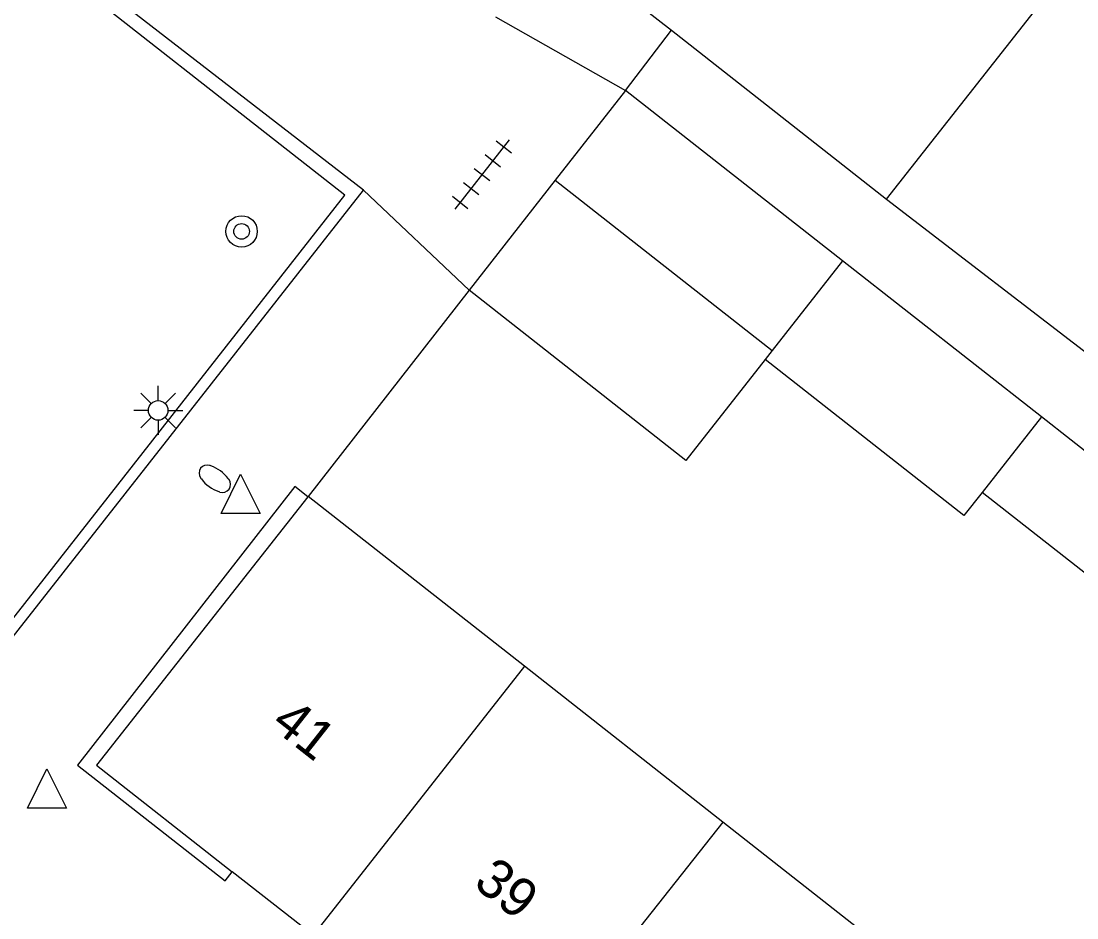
# Model space of a CAD drawing. Extents: x 131000 to 133013, y 393000 to 396501.
# Drawn here: x 131674.5 to 131701.43, y 395968.27 to 395991.15 of the extents above; entities that cross this region are included whole.
import ezdxf

# ---------------------------------------------------------------- set-up
doc = ezdxf.new("R2010")
doc.units = 0
for name, color, linetype in [('gg-afsc-erfafscheiding', 7, 'Continuous'), ('gg-afsc-muur', 7, 'Continuous'), ('gg-anno-huisnummerreeks BGT', 7, 'Continuous'), ('gg-bbg-bijgebouw', 7, 'Continuous'), ('gg-bbg-gedigitaliseerde bebouwing', 7, 'Continuous'), ('gg-bbg-gedigitaliseerde bijgebouw', 7, 'Continuous'), ('gg-bbg-hoofdgebouw', 7, 'Continuous'), ('gg-bbg-tussenscheiding', 7, 'Continuous'), ('gg-knt-verharding', 7, 'Continuous'), ('gt-grn-groengrens', 7, 'Continuous'), ('gt-grn-weggrens', 7, 'Continuous'), ('gt-symb-boom', 7, 'Continuous'), ('gt-symb-brandkraan', 7, 'Continuous'), ('gt-symb-lichtmast', 7, 'Continuous'), ('gt-symb-tegel verharding', 7, 'Continuous'), ('gt-symb-waterafsluiter', 7, 'Continuous')]:
    doc.layers.add(name, color=color, linetype=linetype)

# ---------------------------------------------------------------- blocks, each defined once
blk = doc.blocks.new('gt0-WAFSL')
at = {"layer": 'gt-symb-waterafsluiter'}
for p, q in [((-0.5, -0.333), (0, 0.667)), ((0, 0.667), (0.5, -0.333)), ((0.5, -0.333), (-0.5, -0.333))]:
    blk.add_line(p, q, dxfattribs=at)
blk = doc.blocks.new('gt0-BR')
at = {"layer": 'gt-symb-brandkraan'}
for centre, radius, start, end in [((-0.244, 0), 0.206, 107.5669, 252.4331), ((0.599, -2.664), 3, 106.892, 107.5669), ((0, -0.691), 0.938, 73.108, 106.892), ((-0.599, -2.664), 3, 72.4331, 73.108), ((0.244, 0), 0.206, 287.567, 72.4331), ((0.599, 2.664), 3, 252.4331, 253.108), ((0, 0.691), 0.938, 253.108, 286.8921), ((-0.599, 2.664), 3, 286.8921, 287.567)]:
    blk.add_arc(centre, radius, start, end, dxfattribs=at)
blk = doc.blocks.new('gt0-BOOM')
at = {"layer": 'gt-symb-boom'}
for radius in [0.4, 0.2]:
    blk.add_circle((0, 0), radius, dxfattribs=at)
blk = doc.blocks.new('gt0-TEG1')
at = {"layer": 'gt-symb-tegel verharding'}
for p, q in [((-1.125, 0), (1.125, 0)), ((-0.9, -0.25), (-0.9, 0.25)), ((-0.45, -0.25), (-0.45, 0.25)), ((0, -0.25), (0, 0.25)), ((0.45, -0.25), (0.45, 0.25)), ((0.9, -0.25), (0.9, 0.25))]:
    blk.add_line(p, q, dxfattribs=at)
blk = doc.blocks.new('gt0-LMAST')
at = {"layer": 'gt-symb-lichtmast'}
for p, q in [((-0.005, 0.246), (-0.005, 0.621)), ((-0.182, 0.173), (-0.447, 0.438)), ((0.172, 0.173), (0.437, 0.438)), ((-0.255, -0.004), (-0.63, -0.004)), ((-0.182, -0.181), (-0.447, -0.446)), ((-0.005, -0.254), (-0.005, -0.629)), ((0.437, -0.446), (0.172, -0.181)), ((0.245, -0.004), (0.62, -0.004))]:
    blk.add_line(p, q, dxfattribs=at)
blk.add_circle((-0.005, -0.004), 0.25, dxfattribs=at)

msp = doc.modelspace()

# ---------------------------------------------------------------- linework, layer by layer
at = {"layer": 'gg-afsc-erfafscheiding'}
msp.add_line((131696.575, 395986.607), (131704.267, 395980.694), dxfattribs=at)
at = {"layer": 'gg-afsc-muur'}
msp.add_line((131685.93, 395984.29), (131681.82, 395979.02), dxfattribs=at)
at = {"layer": 'gg-bbg-bijgebouw'}
for p, q in [((131689.92, 395989.38), (131688.127, 395987.092)), ((131695.458, 395985.032), (131689.92, 395989.38)), ((131688.127, 395987.092), (131685.93, 395984.29)), ((131700.528, 395981.051), (131695.458, 395985.032)), ((131706.25, 395976.558), (131700.528, 395981.051))]:
    msp.add_line(p, q, dxfattribs=at)
at = {"layer": 'gg-bbg-gedigitaliseerde bebouwing'}
for p, q in [((131696.575, 395986.607), (131700.572, 395991.692)), ((131691.09, 395990.92), (131696.575, 395986.607))]:
    msp.add_line(p, q, dxfattribs=at)
at = {"layer": 'gg-bbg-gedigitaliseerde bijgebouw'}
msp.add_line((131704.709, 395974.65), (131699.016, 395979.126), dxfattribs=at)
for points in [[(131693.481, 395982.515), (131691.458, 395979.942), (131685.93, 395984.29)], [(131699.016, 395979.126), (131698.552, 395978.534), (131693.481, 395982.515)]]:
    msp.add_lwpolyline(points, dxfattribs=at)
at = {"layer": 'gg-bbg-hoofdgebouw'}
for p, q in [((131681.815, 395979.014), (131681.82, 395979.02)), ((131687.337, 395974.69), (131681.82, 395979.02)), ((131692.402, 395970.715), (131687.337, 395974.69)), ((131697.989, 395966.329), (131692.402, 395970.715)), ((131681.906, 395967.862), (131679.885, 395969.449))]:
    msp.add_line(p, q, dxfattribs=at)
for points in [[(131691.311, 395993.609), (131689.92, 395991.84), (131691.09, 395990.92)], [(131681.815, 395979.014), (131676.42, 395972.17), (131679.885, 395969.449)]]:
    msp.add_lwpolyline(points, dxfattribs=at)
at = {"layer": 'gg-bbg-tussenscheiding'}
for p, q in [((131688.127, 395987.092), (131693.663, 395982.746)), ((131695.458, 395985.032), (131693.663, 395982.746)), ((131693.663, 395982.746), (131693.481, 395982.515)), ((131700.528, 395981.051), (131699.016, 395979.126)), ((131687.337, 395974.69), (131681.951, 395967.827)), ((131692.402, 395970.715), (131686.982, 395963.878))]:
    msp.add_line(p, q, dxfattribs=at)
at = {"layer": 'gg-knt-verharding'}
for p, q in [((131683.234, 395986.841), (131674.505, 395993.586)), ((131689.92, 395989.38), (131691.09, 395990.92)), ((131673.256, 395974.127), (131683.234, 395986.841))]:
    msp.add_line(p, q, dxfattribs=at)
msp.add_lwpolyline([(131681.815, 395979.014), (131681.478, 395979.277), (131675.933, 395972.167), (131679.701, 395969.214), (131679.885, 395969.449)], dxfattribs=at)
at = {"layer": 'gt-grn-groengrens'}
msp.add_lwpolyline([(131673.256, 395974.127), (131673.178, 395974.028), (131672.948, 395974.208), (131682.758, 395986.708), (131674.31, 395993.338), (131674.505, 395993.586)], dxfattribs=at)
at = {"layer": 'gt-grn-weggrens'}
for p, q in [((131686.603, 395991.257), (131689.92, 395989.38)), ((131685.93, 395984.29), (131683.234, 395986.841))]:
    msp.add_line(p, q, dxfattribs=at)

# ---------------------------------------------------------------- block references
at = {"layer": 'gt-symb-boom'}
msp.add_blockref('gt0-BOOM', (131680.123, 395985.786), dxfattribs=at)
at = {"layer": 'gt-symb-brandkraan', "rotation": -36.09056723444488}
msp.add_blockref('gt0-BR', (131679.44, 395979.476), dxfattribs=at)
at = {"layer": 'gt-symb-lichtmast'}
msp.add_blockref('gt0-LMAST', (131678, 395981.223), dxfattribs=at)
at = {"layer": 'gt-symb-tegel verharding', "rotation": -128.09608536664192}
msp.add_blockref('gt0-TEG1', (131686.256, 395987.236), dxfattribs=at)
at = {"layer": 'gt-symb-waterafsluiter'}
for p in [(131680.099, 395978.922), (131675.157, 395971.406)]:
    msp.add_blockref('gt0-WAFSL', p, dxfattribs=at)

# ---------------------------------------------------------------- texts
at = {"layer": 'gg-anno-huisnummerreeks BGT'}
for s, rotation, p in [('41', 321.8, (131680.834, 395973.154)), ('39', 321.9, (131686.002, 395969.096))]:
    msp.add_text(s, height=1, rotation=rotation, dxfattribs=at).set_placement(p)

doc.saveas('drawing.dxf')
